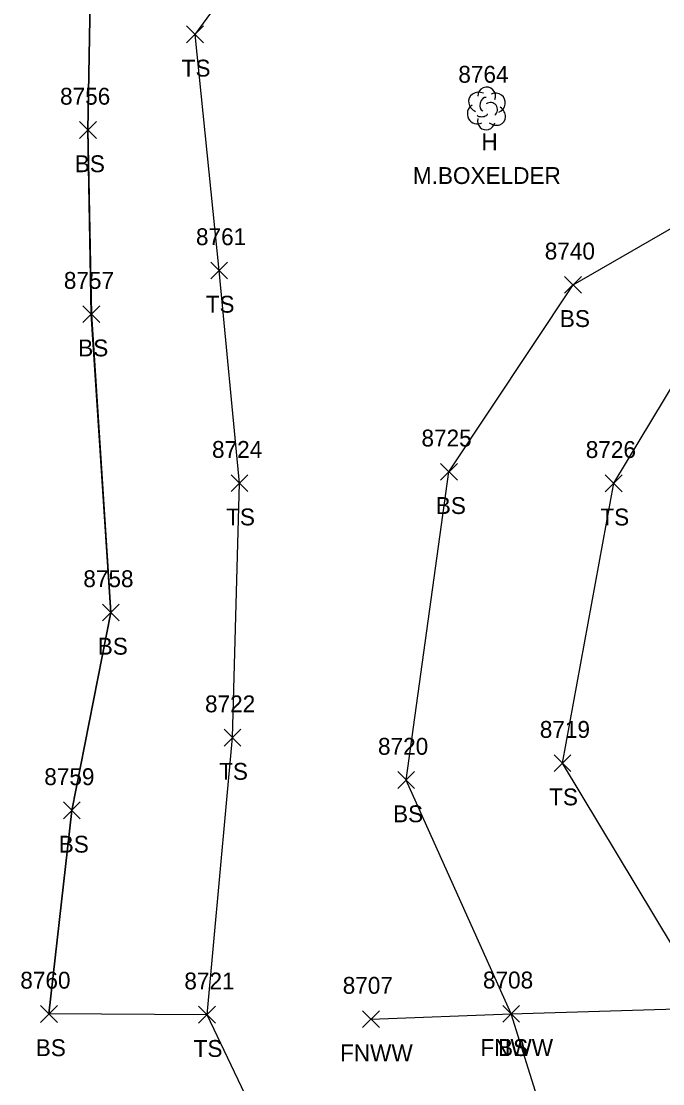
# Model space of a CAD drawing. Extents: x 1439173 to 1457902, y 641926 to 659889.
# Drawn here: x 1448198.1 to 1448274.2, y 645719.4 to 645845.3 of the extents above; entities that cross this region are included whole.
import ezdxf

# ---------------------------------------------------------------- set-up
doc = ezdxf.new("R2010")
doc.units = 0
for name, color, linetype in [('L_A', 7, 'Continuous'), ('L_C', 7, 'Continuous'), ('L_I', 7, 'Continuous'), ('L_TIC', 7, 'Continuous'), ('LELB', 7, 'Continuous'), ('LFNC', 7, 'Continuous'), ('LSOGP', 7, 'Continuous'), ('LTD', 7, 'Continuous')]:
    doc.layers.add(name, color=color, linetype=linetype)

msp = doc.modelspace()

# ---------------------------------------------------------------- linework, layer by layer
at = {"layer": 'L_TIC'}
for points in [[(1448217.73, 645842.79), (1448219.73, 645844.79)], [(1448219.73, 645842.79), (1448217.73, 645844.79)], [(1448205.04, 645831.46), (1448207.04, 645833.46)], [(1448207.04, 645831.46), (1448205.04, 645833.46)], [(1448220.58, 645814.81), (1448222.58, 645816.81)], [(1448222.58, 645814.81), (1448220.58, 645816.81)], [(1448262.52, 645813.11), (1448264.52, 645815.11)], [(1448264.52, 645813.11), (1448262.52, 645815.11)], [(1448205.44, 645809.63), (1448207.44, 645811.63)], [(1448207.44, 645809.63), (1448205.44, 645811.63)], [(1448247.82, 645790.95), (1448249.82, 645792.95)], [(1448249.82, 645790.95), (1448247.82, 645792.95)], [(1448223, 645789.6), (1448225, 645791.6)], [(1448225, 645789.6), (1448223, 645791.6)], [(1448267.35, 645789.59), (1448269.35, 645791.59)], [(1448269.35, 645789.59), (1448267.35, 645791.59)], [(1448207.75, 645774.28), (1448209.75, 645776.28)], [(1448209.75, 645774.28), (1448207.75, 645776.28)], [(1448222.17, 645759.45), (1448224.17, 645761.45)], [(1448224.17, 645759.45), (1448222.17, 645761.45)], [(1448261.28, 645756.42), (1448263.28, 645758.42)], [(1448263.28, 645756.42), (1448261.28, 645758.42)], [(1448242.75, 645754.42), (1448244.75, 645756.42)], [(1448244.75, 645754.42), (1448242.75, 645756.42)], [(1448203.12, 645750.82), (1448205.12, 645752.82)], [(1448205.12, 645750.82), (1448203.12, 645752.82)], [(1448200.41, 645726.7), (1448202.41, 645728.7)], [(1448202.41, 645726.7), (1448200.41, 645728.7)], [(1448219.15, 645726.61), (1448221.15, 645728.61)], [(1448221.15, 645726.61), (1448219.15, 645728.61)], [(1448238.57, 645726.09), (1448240.57, 645728.09)], [(1448240.57, 645726.09), (1448238.57, 645728.09)], [(1448255.19, 645726.72), (1448257.19, 645728.72)], [(1448257.19, 645726.72), (1448255.19, 645728.72)], [(1448255.19, 645726.72), (1448257.19, 645728.72)], [(1448257.19, 645726.72), (1448255.19, 645728.72)]]:
    msp.add_lwpolyline(points, dxfattribs=at)
at = {"layer": 'LELB'}
for points in [[(1448316.24, 645881.04), (1448279.71, 645880.12), (1448248.56, 645872.5), (1448229.6, 645868.02), (1448206.48, 645858.83), (1448206.04, 645832.46), (1448206.44, 645810.63), (1448208.75, 645775.28), (1448204.12, 645751.82), (1448201.41, 645727.7)], [(1448336.06, 645140.2), (1448347.78, 645188.19), (1448329.58, 645240.38), (1448319.41, 645290.48), (1448316.16, 645334.61), (1448313.47, 645375.01), (1448308.43, 645400.21), (1448311.68, 645421.1), (1448304.27, 645468.4), (1448288.17, 645518.06), (1448281.93, 645570.61), (1448280.5, 645612.98), (1448272.49, 645660.63), (1448268.49, 645688.5), (1448256.19, 645727.72), (1448243.75, 645755.42), (1448248.82, 645791.95), (1448263.52, 645814.11), (1448281.92, 645824.69), (1448279.57, 645846.9), (1448291.45, 645855.33), (1448306.87, 645853.59), (1448322.34, 645839.12)], [(1448220.15, 645727.61), (1448223.17, 645760.45), (1448224, 645790.6), (1448221.58, 645815.81), (1448218.73, 645843.79), (1448225.86, 645853.48)], [(1448279.72, 645728.44), (1448262.28, 645757.42), (1448268.35, 645790.59), (1448278.85, 645808.02), (1448297.96, 645812.12), (1448293.73, 645828.78), (1448290.68, 645837.77), (1448308.55, 645839.18), (1448323.51, 645829.69)]]:
    msp.add_lwpolyline(points, dxfattribs=at)
at = {"layer": 'LFNC'}
msp.add_lwpolyline([(1448239.57, 645727.09), (1448256.19, 645727.72), (1448279.72, 645728.44), (1448301.71, 645727.99), (1448328.68, 645729.34), (1448334.65, 645729.69)], dxfattribs=at)
at = {"layer": 'LSOGP'}
msp.add_lwpolyline([(1448310.86, 645183.02), (1448302.17, 645236.64), (1448290.27, 645283.14), (1448289.19, 645330.88), (1448287.74, 645374.09), (1448284.5, 645403.65), (1448282.66, 645417.06), (1448270.94, 645450.87), (1448262.58, 645478.38), (1448261.16, 645517.2), (1448258.72, 645567.46), (1448251.76, 645610.82), (1448248.43, 645659.44), (1448239.66, 645686.69), (1448220.15, 645727.61), (1448201.4, 645727.7), (1448204.13, 645751.82), (1448208.75, 645775.28), (1448206.43, 645810.63), (1448206.04, 645832.47), (1448206.48, 645858.83), (1448213.43, 645886.16), (1448212.15, 645915.85), (1448211.27, 645949.01)], dxfattribs=at)
at = {"layer": 'LTD'}
msp.add_line((1448253.24, 645835.06), (1448253.24, 645835.06), dxfattribs=at)
msp.add_line((1448253.24, 645835.06), (1448253.24, 645835.06), dxfattribs=at)
msp.add_arc((1448253.28, 645836.49), 1.05, 335.5272, 180.9563, dxfattribs=at)
for centre, major_axis, ratio, start_param, end_param in [((1448252.44, 645835.73), (1.21, -0.51), 0.895232, 1.570796, 4.712389), ((1448253.03, 645835.52), (-0.208, -0.792), 0.645439, 3.141593, 6.283185), ((1448254.28, 645835.64), (-1.14, -0.48), 0.949671, 1.570796, 4.712389), ((1448252.15, 645834.35), (0.58, -1.04), 0.959034, 3.141593, 6.283185), ((1448253.74, 645834.89), (-0.5, 0.667), 0.989748, 3.141593, 6.283185), ((1448254.24, 645834.23), (-1.09, 0.79), 0.841452, 1.570796, 4.712389), ((1448253.24, 645833.56), (0.26, 1.06), 0.942809, 1.570796, 4.712389), ((1448252.78, 645834.31), (-0.625, -0.083), 0.423636, 0, 3.141593)]:
    msp.add_ellipse(centre, major_axis=major_axis, ratio=ratio, start_param=start_param, end_param=end_param, dxfattribs=at)

# ---------------------------------------------------------------- texts
at = {"layer": 'L_A'}
for s, p in [('TS', (1448217.14, 645838.79)), ('H', (1448252.67, 645830.06)), ('BS', (1448204.48, 645827.46)), ('TS', (1448219.99, 645810.81)), ('BS', (1448261.96, 645809.11)), ('BS', (1448204.88, 645805.63)), ('BS', (1448247.26, 645786.95)), ('TS', (1448222.41, 645785.6)), ('TS', (1448266.76, 645785.59)), ('BS', (1448207.2, 645770.28)), ('TS', (1448221.58, 645755.45)), ('TS', (1448260.69, 645752.42)), ('BS', (1448242.19, 645750.42)), ('BS', (1448202.57, 645746.82)), ('BS', (1448199.85, 645722.7)), ('TS', (1448218.56, 645722.61)), ('FNWW', (1448235.91, 645722.09)), ('FNWW', (1448252.54, 645722.72)), ('BS', (1448254.63, 645722.72))]:
    msp.add_text(s, height=2, dxfattribs=at).set_placement(p)
at = {"layer": 'L_C'}
msp.add_text('M.BOXELDER', height=2, dxfattribs=at).set_placement((1448244.54, 645826.06))
at = {"layer": 'L_I'}
for s, p in [('8764', (1448249.93, 645838.06)), ('8756', (1448202.73, 645835.46)), ('8761', (1448218.84, 645818.81)), ('8740', (1448260.17, 645817.11)), ('8757', (1448203.18, 645813.63)), ('8725', (1448245.56, 645794.95)), ('8724', (1448220.74, 645793.6)), ('8726', (1448265.03, 645793.59)), ('8758', (1448205.49, 645778.28)), ('8722', (1448219.91, 645763.45)), ('8719', (1448259.58, 645760.42)), ('8720', (1448240.41, 645758.42)), ('8759', (1448200.86, 645754.82)), ('8760', (1448198.02, 645730.7)), ('8708', (1448252.85, 645730.72)), ('8708', (1448252.85, 645730.72)), ('8721', (1448217.46, 645730.61)), ('8707', (1448236.23, 645730.09))]:
    msp.add_text(s, height=2, dxfattribs=at).set_placement(p)

doc.saveas('drawing.dxf')
